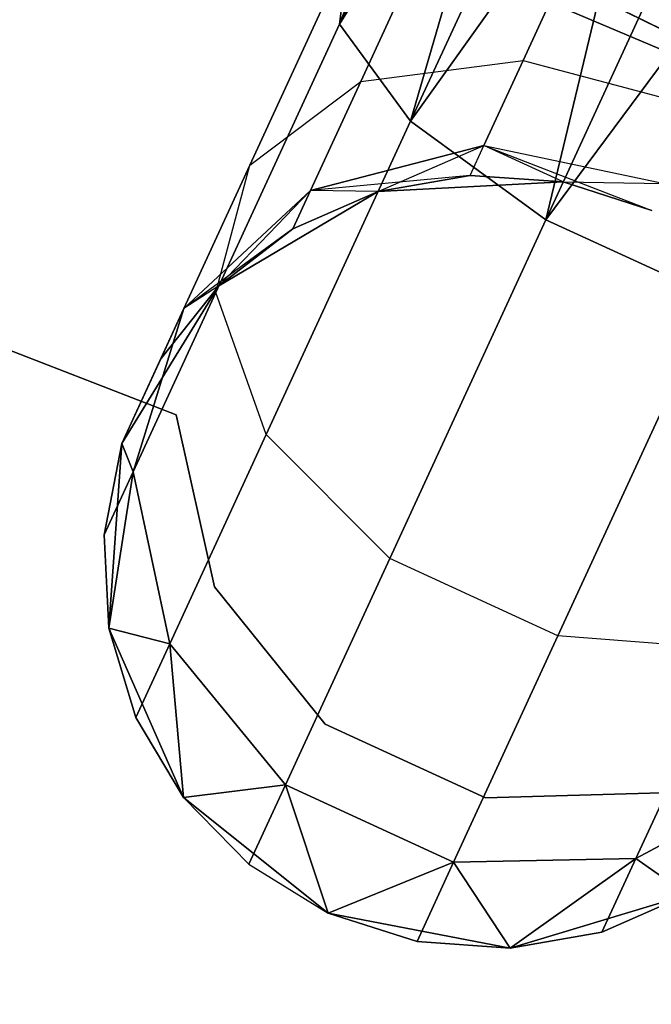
# Model space of a CAD drawing. Extents: x -91 to 91, y -91 to 262.
# Tile 410 of 480: x 24.07 to 25.7, y 53.77 to 56.31. Entities that reach past the tile are written whole.
import ezdxf

# ---------------------------------------------------------------- set-up
doc = ezdxf.new("R2010")
doc.units = 0
doc.header["$LTSCALE"] = 25.4
doc.layers.get('0').update_dxf_attribs({"linetype": 'CONTINUOUS'})

# ---------------------------------------------------------------- blocks, each defined once
blk = doc.blocks.new('ETE0_STL_1')
at = {"color": 0}
for p, q in [((27.8505, 55.3367, 327.5076), (20.3893, 58.4985, 327.5076)), ((20.3893, 58.4985, 328.5076), (27.8505, 55.3367, 328.5076)), ((27.8505, 55.3367, 327.5076), (20.3893, 58.4985, 327.5076)), ((20.3893, 58.4985, 328.5076), (27.8505, 55.3367, 328.5076)), ((30.8683, 53.7694, 159.5), (23.5859, 57.3385, 159.5)), ((23.5859, 57.3385, 169), (30.8683, 53.7694, 169)), ((23.5859, 57.3385, 169), (30.8683, 53.7694, 169)), ((30.8683, 53.7694, 159.5), (23.5859, 57.3385, 159.5)), ((19.2301, 57.3269, 164.5076), (24.4711, 55.2932, 164.5076)), ((24.4711, 55.2932, 162.5076), (19.2301, 57.3269, 162.5076)), ((24.4711, 55.2932, 162.5076), (19.2301, 57.3269, 162.5076)), ((19.2301, 57.3269, 164.5076), (24.4711, 55.2932, 164.5076)), ((24.8935, 56.3026, 319.8322), (25.2182, 57.1451, 319.8871)), ((24.8935, 56.3026, 319.8322), (25.2182, 57.1451, 319.8871)), ((25.2182, 57.1451, 170.1281), (24.8935, 56.3026, 170.183)), ((25.2182, 57.1451, 170.1281), (24.8935, 56.3026, 170.183)), ((24.8935, 56.3026, 319.8322), (25.2706, 57.121, 319.653)), ((24.8935, 56.3026, 319.8322), (25.2706, 57.121, 319.653)), ((25.2706, 57.121, 170.3622), (24.8935, 56.3026, 170.183)), ((25.2706, 57.121, 170.3622), (24.8935, 56.3026, 170.183)), ((24.8935, 56.3026, 319.8322), (25.3723, 57.0741, 319.4395)), ((24.8935, 56.3026, 319.8322), (25.3723, 57.0741, 319.4395)), ((25.3723, 57.0741, 170.5757), (24.8935, 56.3026, 170.183)), ((25.3723, 57.0741, 170.5757), (24.8935, 56.3026, 170.183)), ((25.0774, 56.0519, 319.4683), (25.3723, 57.0741, 319.4395)), ((25.0774, 56.0519, 319.4683), (25.3723, 57.0741, 319.4395)), ((25.3723, 57.0741, 170.5757), (25.0774, 56.0519, 170.5469)), ((25.3723, 57.0741, 170.5757), (25.0774, 56.0519, 170.5469)), ((25.0774, 56.0519, 319.4683), (25.5175, 57.0072, 319.2591)), ((25.0774, 56.0519, 319.4683), (25.5175, 57.0072, 319.2591)), ((25.5175, 57.0072, 170.7561), (25.0774, 56.0519, 170.5469)), ((25.5175, 57.0072, 170.7561), (25.0774, 56.0519, 170.5469)), ((25.0774, 56.0519, 319.4683), (25.6977, 56.9242, 319.1222)), ((25.0774, 56.0519, 319.4683), (25.6977, 56.9242, 319.1222)), ((25.6977, 56.9242, 170.8931), (25.0774, 56.0519, 170.5469)), ((25.6977, 56.9242, 170.8931), (25.0774, 56.0519, 170.5469)), ((25.4267, 55.7973, 319.2628), (25.6977, 56.9242, 319.1222)), ((25.4267, 55.7973, 319.2628), (25.6977, 56.9242, 319.1222)), ((25.6977, 56.9242, 170.8931), (25.4267, 55.7973, 170.7524)), ((25.6977, 56.9242, 170.8931), (25.4267, 55.7973, 170.7524)), ((25.4267, 55.7973, 319.2628), (25.9024, 56.8299, 319.0367)), ((25.4267, 55.7973, 319.2628), (25.9024, 56.8299, 319.0367)), ((25.9024, 56.8299, 170.9785), (25.4267, 55.7973, 170.7524)), ((25.9024, 56.8299, 170.9785), (25.4267, 55.7973, 170.7524)), ((25.4267, 55.7973, 319.2628), (26.1198, 56.7297, 319.0076)), ((25.4267, 55.7973, 319.2628), (26.1198, 56.7297, 319.0076)), ((26.1198, 56.7297, 171.0076), (25.4267, 55.7973, 170.7524)), ((26.1198, 56.7297, 171.0076), (25.4267, 55.7973, 170.7524)), ((24.9486, 56.1545, 320.9951), (25.143, 56.5764, 320.6847)), ((24.9486, 56.1545, 320.9951), (25.143, 56.5764, 320.6847)), ((25.143, 56.5764, 169.3306), (24.9486, 56.1545, 169.0201)), ((25.143, 56.5764, 169.3306), (24.9486, 56.1545, 169.0201)), ((25.3679, 56.2084, 321.2195), (25.5192, 56.5368, 320.9779)), ((25.3679, 56.2084, 321.2195), (25.5192, 56.5368, 320.9779)), ((25.5192, 56.5368, 169.0373), (25.3679, 56.2084, 168.7957)), ((25.5192, 56.5368, 169.0373), (25.3679, 56.2084, 168.7957)), ((24.6621, 55.9381, 320.6786), (24.9172, 56.4919, 320.2712)), ((24.6621, 55.9381, 320.6786), (24.9172, 56.4919, 320.2712)), ((24.9172, 56.4919, 169.744), (24.6621, 55.9381, 169.3366)), ((24.9172, 56.4919, 169.744), (24.6621, 55.9381, 169.3366)), ((24.8935, 56.3026, 319.8322), (24.9172, 56.4919, 320.2712)), ((24.8935, 56.3026, 319.8322), (24.9172, 56.4919, 320.2712)), ((24.9172, 56.4919, 169.744), (24.8935, 56.3026, 170.183)), ((24.9172, 56.4919, 169.744), (24.8935, 56.3026, 170.183)), ((24.5739, 55.6088, 320.3427), (24.8935, 56.3026, 319.8322)), ((24.5739, 55.6088, 320.3427), (24.8935, 56.3026, 319.8322)), ((24.8935, 56.3026, 170.183), (24.5739, 55.6088, 169.6726)), ((24.8935, 56.3026, 170.183), (24.5739, 55.6088, 169.6726)), ((25.0774, 56.0519, 319.4683), (24.8935, 56.3026, 319.8322)), ((25.0774, 56.0519, 319.4683), (24.8935, 56.3026, 319.8322)), ((24.8935, 56.3026, 170.183), (25.0774, 56.0519, 170.5469)), ((24.8935, 56.3026, 170.183), (25.0774, 56.0519, 170.5469)), ((24.9486, 56.1545, 320.9951), (25.3679, 56.2084, 321.2195)), ((24.9486, 56.1545, 320.9951), (25.3679, 56.2084, 321.2195)), ((24.9486, 56.1545, 169.0201), (25.3679, 56.2084, 168.7957)), ((24.9486, 56.1545, 169.0201), (25.3679, 56.2084, 168.7957)), ((25.2668, 55.989, 321.5811), (25.3679, 56.2084, 321.2195)), ((25.2668, 55.989, 321.5811), (25.3679, 56.2084, 321.2195)), ((25.3679, 56.2084, 168.7957), (25.2668, 55.989, 168.4341)), ((25.3679, 56.2084, 168.7957), (25.2668, 55.989, 168.4341)), ((25.3679, 56.2084, 321.2195), (25.8239, 56.0875, 321.3005)), ((25.3679, 56.2084, 321.2195), (25.8239, 56.0875, 321.3005)), ((25.3679, 56.2084, 168.7957), (25.8239, 56.0875, 168.7147)), ((25.3679, 56.2084, 168.7957), (25.8239, 56.0875, 168.7147)), ((24.6621, 55.9381, 320.6786), (24.9486, 56.1545, 320.9951)), ((24.6621, 55.9381, 320.6786), (24.9486, 56.1545, 320.9951)), ((24.6621, 55.9381, 169.3366), (24.9486, 56.1545, 169.0201)), ((24.6621, 55.9381, 169.3366), (24.9486, 56.1545, 169.0201)), ((24.8187, 55.8726, 321.4596), (24.9486, 56.1545, 320.9951)), ((24.8187, 55.8726, 321.4596), (24.9486, 56.1545, 320.9951)), ((24.9486, 56.1545, 169.0201), (24.8187, 55.8726, 168.5556)), ((24.9486, 56.1545, 169.0201), (24.8187, 55.8726, 168.5556)), ((24.7043, 55.2421, 320.0641), (25.0774, 56.0519, 319.4683)), ((24.7043, 55.2421, 320.0641), (25.0774, 56.0519, 319.4683)), ((25.0774, 56.0519, 170.5469), (24.7043, 55.2421, 169.9511)), ((25.0774, 56.0519, 170.5469), (24.7043, 55.2421, 169.9511)), ((25.4267, 55.7973, 319.2628), (25.0774, 56.0519, 319.4683)), ((25.4267, 55.7973, 319.2628), (25.0774, 56.0519, 319.4683)), ((25.0774, 56.0519, 170.5469), (25.4267, 55.7973, 170.7524)), ((25.0774, 56.0519, 170.5469), (25.4267, 55.7973, 170.7524)), ((24.8187, 55.8726, 321.4596), (25.2668, 55.989, 321.5811)), ((24.8187, 55.8726, 321.4596), (25.2668, 55.989, 321.5811)), ((25.2668, 55.989, 168.4341), (24.8187, 55.8726, 168.5556)), ((25.2668, 55.989, 168.4341), (24.8187, 55.8726, 168.5556)), ((24.9938, 55.8706, 322.0076), (25.2668, 55.989, 321.5811)), ((24.9938, 55.8706, 322.0076), (25.2668, 55.989, 321.5811)), ((25.2313, 55.9119, 322.0076), (25.2668, 55.989, 321.5811)), ((25.2313, 55.9119, 322.0076), (25.2668, 55.989, 321.5811)), ((25.2313, 55.9119, 168.0076), (25.2668, 55.989, 168.4341)), ((25.2313, 55.9119, 168.0076), (25.2668, 55.989, 168.4341)), ((25.4718, 55.8952, 322.0076), (25.2668, 55.989, 321.5811)), ((25.2668, 55.989, 321.5811), (25.7332, 55.8906, 321.6249)), ((25.2668, 55.989, 321.5811), (25.7332, 55.8906, 321.6249)), ((25.4718, 55.8952, 322.0076), (25.2668, 55.989, 321.5811)), ((25.4718, 55.8952, 168.0076), (25.2668, 55.989, 168.4341)), ((25.2668, 55.989, 168.4341), (25.7013, 55.8215, 168.0076)), ((25.4718, 55.8952, 168.0076), (25.2668, 55.989, 168.4341)), ((25.2668, 55.989, 168.4341), (25.7013, 55.8215, 168.0076)), ((25.2668, 55.989, 168.4341), (25.7332, 55.8906, 168.3903)), ((25.2668, 55.989, 168.4341), (25.7332, 55.8906, 168.3903)), ((24.4916, 55.5681, 321.2884), (24.6621, 55.9381, 320.6786)), ((24.4916, 55.5681, 321.2884), (24.6621, 55.9381, 320.6786)), ((24.6621, 55.9381, 169.3366), (24.4916, 55.5681, 168.7269)), ((24.6621, 55.9381, 169.3366), (24.4916, 55.5681, 168.7269)), ((24.5739, 55.6088, 320.3427), (24.6621, 55.9381, 320.6786)), ((24.5739, 55.6088, 320.3427), (24.6621, 55.9381, 320.6786)), ((24.5739, 55.6088, 169.6726), (24.6621, 55.9381, 169.3366)), ((24.5739, 55.6088, 169.6726), (24.6621, 55.9381, 169.3366)), ((25.2313, 55.9119, 168.0076), (24.8187, 55.8726, 168.5556)), ((25.2313, 55.9119, 168.0076), (24.8187, 55.8726, 168.5556)), ((25.2313, 55.9119, 322.0076), (24.9938, 55.8706, 327.5076)), ((25.2313, 55.9119, 322.0076), (24.9938, 55.8706, 322.0076)), ((25.2313, 55.9119, 322.0076), (24.9938, 55.8706, 327.5076)), ((25.2313, 55.9119, 322.0076), (24.9938, 55.8706, 322.0076)), ((25.2313, 55.9119, 168.0076), (24.9938, 55.8706, 168.0076)), ((24.9938, 55.8706, 163.5076), (25.2313, 55.9119, 168.0076)), ((25.2313, 55.9119, 168.0076), (24.9938, 55.8706, 168.0076)), ((24.9938, 55.8706, 163.5076), (25.2313, 55.9119, 168.0076)), ((25.4718, 55.8952, 322.0076), (25.2313, 55.9119, 322.0076)), ((25.2313, 55.9119, 322.0076), (25.4718, 55.8952, 327.5076)), ((25.2313, 55.9119, 322.0076), (25.4718, 55.8952, 327.5076)), ((25.4718, 55.8952, 322.0076), (25.2313, 55.9119, 322.0076)), ((25.4718, 55.8952, 168.0076), (25.2313, 55.9119, 168.0076)), ((25.2313, 55.9119, 168.0076), (25.4718, 55.8952, 163.5076)), ((25.2313, 55.9119, 168.0076), (25.4718, 55.8952, 163.5076)), ((25.4718, 55.8952, 168.0076), (25.2313, 55.9119, 168.0076)), ((25.4718, 55.8952, 327.5076), (24.9938, 55.8706, 327.5076)), ((24.9938, 55.8706, 163.5076), (25.4718, 55.8952, 163.5076)), ((25.4718, 55.8952, 327.5076), (24.9938, 55.8706, 327.5076)), ((24.9938, 55.8706, 163.5076), (25.4718, 55.8952, 163.5076)), ((25.7013, 55.8215, 327.5076), (25.4718, 55.8952, 327.5076)), ((25.4718, 55.8952, 163.5076), (25.7013, 55.8215, 163.5076)), ((25.7013, 55.8215, 322.0076), (25.4718, 55.8952, 322.0076)), ((25.4718, 55.8952, 322.0076), (25.4718, 55.8952, 327.5076)), ((25.7013, 55.8215, 327.5076), (25.4718, 55.8952, 327.5076)), ((25.4718, 55.8952, 322.0076), (25.4718, 55.8952, 327.5076)), ((25.4718, 55.8952, 322.0076), (25.7332, 55.8906, 321.6249)), ((25.4718, 55.8952, 322.0076), (25.7332, 55.8906, 321.6249)), ((25.7013, 55.8215, 322.0076), (25.4718, 55.8952, 322.0076)), ((25.7013, 55.8215, 168.0076), (25.4718, 55.8952, 168.0076)), ((25.4718, 55.8952, 168.0076), (25.4718, 55.8952, 163.5076)), ((25.4718, 55.8952, 168.0076), (25.4718, 55.8952, 163.5076)), ((25.7013, 55.8215, 168.0076), (25.4718, 55.8952, 168.0076)), ((25.4718, 55.8952, 163.5076), (25.7013, 55.8215, 163.5076)), ((24.8187, 55.8726, 321.4596), (24.4916, 55.5681, 321.2884)), ((24.8187, 55.8726, 321.4596), (24.4916, 55.5681, 321.2884)), ((24.4916, 55.5681, 168.7269), (24.8187, 55.8726, 168.5556)), ((24.4916, 55.5681, 168.7269), (24.8187, 55.8726, 168.5556)), ((24.5821, 55.6266, 322.0076), (24.8187, 55.8726, 321.4596)), ((24.5821, 55.6266, 322.0076), (24.8187, 55.8726, 321.4596)), ((24.9938, 55.8706, 327.5076), (24.5821, 55.6266, 327.5076)), ((24.5821, 55.6266, 163.5076), (24.9938, 55.8706, 163.5076)), ((24.9938, 55.8706, 327.5076), (24.5821, 55.6266, 327.5076)), ((24.5821, 55.6266, 163.5076), (24.9938, 55.8706, 163.5076)), ((24.7731, 55.7736, 322.0076), (24.8187, 55.8726, 321.4596)), ((24.7731, 55.7736, 322.0076), (24.8187, 55.8726, 321.4596)), ((24.8187, 55.8726, 168.5556), (24.7731, 55.7736, 168.0076)), ((24.8187, 55.8726, 168.5556), (24.7731, 55.7736, 168.0076)), ((24.9938, 55.8706, 322.0076), (24.7731, 55.7736, 322.0076)), ((24.7731, 55.7736, 322.0076), (24.9938, 55.8706, 327.5076)), ((24.7731, 55.7736, 322.0076), (24.9938, 55.8706, 327.5076)), ((24.9938, 55.8706, 322.0076), (24.7731, 55.7736, 322.0076)), ((24.9938, 55.8706, 168.0076), (24.7731, 55.7736, 168.0076)), ((24.7731, 55.7736, 168.0076), (24.9938, 55.8706, 163.5076)), ((24.7731, 55.7736, 168.0076), (24.9938, 55.8706, 163.5076)), ((24.9938, 55.8706, 168.0076), (24.7731, 55.7736, 168.0076)), ((24.9938, 55.8706, 322.0076), (24.8187, 55.8726, 321.4596)), ((24.9938, 55.8706, 322.0076), (24.8187, 55.8726, 321.4596)), ((24.9938, 55.8706, 168.0076), (24.8187, 55.8726, 168.5556)), ((24.9938, 55.8706, 168.0076), (24.8187, 55.8726, 168.5556)), ((24.9938, 55.8706, 322.0076), (24.9938, 55.8706, 327.5076)), ((24.9938, 55.8706, 322.0076), (24.9938, 55.8706, 327.5076)), ((24.9938, 55.8706, 168.0076), (24.9938, 55.8706, 163.5076)), ((24.9938, 55.8706, 168.0076), (24.9938, 55.8706, 163.5076)), ((25.0234, 54.9219, 319.9068), (25.4267, 55.7973, 319.2628)), ((25.0234, 54.9219, 319.9068), (25.4267, 55.7973, 319.2628)), ((25.4267, 55.7973, 170.7524), (25.0234, 54.9219, 170.1084)), ((25.4267, 55.7973, 170.7524), (25.0234, 54.9219, 170.1084)), ((25.8614, 55.597, 319.2628), (25.4267, 55.7973, 319.2628)), ((25.8614, 55.597, 319.2628), (25.4267, 55.7973, 319.2628)), ((25.4267, 55.7973, 170.7524), (25.8614, 55.597, 170.7524)), ((25.4267, 55.7973, 170.7524), (25.8614, 55.597, 170.7524)), ((24.7731, 55.7736, 168.0076), (24.4916, 55.5681, 168.7269)), ((24.7731, 55.7736, 168.0076), (24.4916, 55.5681, 168.7269)), ((24.7731, 55.7736, 322.0076), (24.5821, 55.6266, 327.5076)), ((24.7731, 55.7736, 322.0076), (24.5821, 55.6266, 322.0076)), ((24.7731, 55.7736, 322.0076), (24.5821, 55.6266, 327.5076)), ((24.7731, 55.7736, 322.0076), (24.5821, 55.6266, 322.0076)), ((24.7731, 55.7736, 168.0076), (24.5821, 55.6266, 168.0076)), ((24.5821, 55.6266, 163.5076), (24.7731, 55.7736, 168.0076)), ((24.7731, 55.7736, 168.0076), (24.5821, 55.6266, 168.0076)), ((24.5821, 55.6266, 163.5076), (24.7731, 55.7736, 168.0076)), ((24.5821, 55.6266, 327.5076), (24.3308, 55.2192, 327.5076)), ((24.3308, 55.2192, 163.5076), (24.5821, 55.6266, 163.5076)), ((24.5821, 55.6266, 327.5076), (24.3308, 55.2192, 327.5076)), ((24.3308, 55.2192, 163.5076), (24.5821, 55.6266, 163.5076)), ((24.3603, 55.1452, 321.1065), (24.5739, 55.6088, 320.3427)), ((24.3603, 55.1452, 321.1065), (24.5739, 55.6088, 320.3427)), ((24.5739, 55.6088, 169.6726), (24.3603, 55.1452, 168.9087)), ((24.5739, 55.6088, 169.6726), (24.3603, 55.1452, 168.9087)), ((24.5821, 55.6266, 322.0076), (24.4317, 55.4381, 322.0076)), ((24.4317, 55.4381, 322.0076), (24.5821, 55.6266, 327.5076)), ((24.4317, 55.4381, 322.0076), (24.5821, 55.6266, 327.5076)), ((24.5821, 55.6266, 322.0076), (24.4317, 55.4381, 322.0076)), ((24.5821, 55.6266, 168.0076), (24.4317, 55.4381, 168.0076)), ((24.4317, 55.4381, 168.0076), (24.5821, 55.6266, 163.5076)), ((24.4317, 55.4381, 168.0076), (24.5821, 55.6266, 163.5076)), ((24.5821, 55.6266, 168.0076), (24.4317, 55.4381, 168.0076)), ((24.5821, 55.6266, 322.0076), (24.4916, 55.5681, 321.2884)), ((24.5821, 55.6266, 322.0076), (24.4916, 55.5681, 321.2884)), ((24.5821, 55.6266, 168.0076), (24.4916, 55.5681, 168.7269)), ((24.5821, 55.6266, 168.0076), (24.4916, 55.5681, 168.7269)), ((24.7043, 55.2421, 320.0641), (24.5739, 55.6088, 320.3427)), ((24.7043, 55.2421, 320.0641), (24.5739, 55.6088, 320.3427)), ((24.7043, 55.2421, 169.9511), (24.5739, 55.6088, 169.6726)), ((24.7043, 55.2421, 169.9511), (24.5739, 55.6088, 169.6726)), ((24.5821, 55.6266, 322.0076), (24.5821, 55.6266, 327.5076)), ((24.5821, 55.6266, 322.0076), (24.5821, 55.6266, 327.5076)), ((24.5821, 55.6266, 168.0076), (24.5821, 55.6266, 163.5076)), ((24.5821, 55.6266, 168.0076), (24.5821, 55.6266, 163.5076)), ((25.4581, 54.7216, 319.9068), (25.8614, 55.597, 319.2628)), ((25.4581, 54.7216, 319.9068), (25.8614, 55.597, 319.2628)), ((25.8614, 55.597, 170.7524), (25.4581, 54.7216, 170.1084)), ((25.8614, 55.597, 170.7524), (25.4581, 54.7216, 170.1084)), ((24.3308, 55.2192, 322.0076), (24.4916, 55.5681, 321.2884)), ((24.3308, 55.2192, 322.0076), (24.4916, 55.5681, 321.2884)), ((24.4916, 55.5681, 168.7269), (24.3308, 55.2192, 168.0076)), ((24.4916, 55.5681, 168.7269), (24.3308, 55.2192, 168.0076)), ((24.4916, 55.5681, 321.2884), (24.3603, 55.1452, 321.1065)), ((24.4916, 55.5681, 321.2884), (24.3603, 55.1452, 321.1065)), ((24.3603, 55.1452, 168.9087), (24.4916, 55.5681, 168.7269)), ((24.3603, 55.1452, 168.9087), (24.4916, 55.5681, 168.7269)), ((24.4317, 55.4381, 322.0076), (24.4916, 55.5681, 321.2884)), ((24.4317, 55.4381, 322.0076), (24.4916, 55.5681, 321.2884)), ((24.4916, 55.5681, 168.7269), (24.4317, 55.4381, 168.0076)), ((24.4916, 55.5681, 168.7269), (24.4317, 55.4381, 168.0076)), ((24.4317, 55.4381, 322.0076), (24.3308, 55.2192, 327.5076)), ((24.4317, 55.4381, 322.0076), (24.3308, 55.2192, 327.5076)), ((24.3308, 55.2192, 163.5076), (24.4317, 55.4381, 168.0076)), ((24.3308, 55.2192, 163.5076), (24.4317, 55.4381, 168.0076)), ((24.4711, 55.2932, 164.5076), (24.4711, 55.2932, 162.5076)), ((24.4711, 55.2932, 164.5076), (24.4711, 55.2932, 162.5076)), ((24.4711, 55.2932, 164.5076), (24.5702, 54.8483, 164.5076)), ((24.5702, 54.8483, 162.5076), (24.4711, 55.2932, 162.5076)), ((24.5702, 54.8483, 162.5076), (24.4711, 55.2932, 162.5076)), ((24.4711, 55.2932, 164.5076), (24.5702, 54.8483, 164.5076)), ((24.455, 54.7009, 320.9558), (24.7043, 55.2421, 320.0641)), ((24.455, 54.7009, 320.9558), (24.7043, 55.2421, 320.0641)), ((24.7043, 55.2421, 169.9511), (24.455, 54.7009, 169.0594)), ((24.7043, 55.2421, 169.9511), (24.455, 54.7009, 169.0594)), ((25.0234, 54.9219, 319.9068), (24.7043, 55.2421, 320.0641)), ((25.0234, 54.9219, 319.9068), (24.7043, 55.2421, 320.0641)), ((25.0234, 54.9219, 170.1084), (24.7043, 55.2421, 169.9511)), ((25.0234, 54.9219, 170.1084), (24.7043, 55.2421, 169.9511)), ((24.3308, 55.2192, 322.0076), (24.2853, 54.9824, 322.0076)), ((24.2853, 54.9824, 322.0076), (24.3308, 55.2192, 327.5076)), ((24.2853, 54.9824, 322.0076), (24.3308, 55.2192, 327.5076)), ((24.3308, 55.2192, 322.0076), (24.2853, 54.9824, 322.0076)), ((24.3308, 55.2192, 168.0076), (24.2853, 54.9824, 168.0076)), ((24.2853, 54.9824, 168.0076), (24.3308, 55.2192, 163.5076)), ((24.2853, 54.9824, 168.0076), (24.3308, 55.2192, 163.5076)), ((24.3308, 55.2192, 168.0076), (24.2853, 54.9824, 168.0076)), ((24.3308, 55.2192, 327.5076), (24.2977, 54.7417, 327.5076)), ((24.2977, 54.7417, 163.5076), (24.3308, 55.2192, 163.5076)), ((24.3308, 55.2192, 327.5076), (24.2977, 54.7417, 327.5076)), ((24.2977, 54.7417, 163.5076), (24.3308, 55.2192, 163.5076)), ((24.3308, 55.2192, 322.0076), (24.3308, 55.2192, 327.5076)), ((24.3308, 55.2192, 322.0076), (24.3308, 55.2192, 327.5076)), ((24.3308, 55.2192, 322.0076), (24.3603, 55.1452, 321.1065)), ((24.3308, 55.2192, 322.0076), (24.3603, 55.1452, 321.1065)), ((24.3603, 55.1452, 168.9087), (24.3308, 55.2192, 168.0076)), ((24.3603, 55.1452, 168.9087), (24.3308, 55.2192, 168.0076)), ((24.3308, 55.2192, 168.0076), (24.3308, 55.2192, 163.5076)), ((24.3308, 55.2192, 168.0076), (24.3308, 55.2192, 163.5076)), ((24.2853, 54.9824, 322.0076), (24.3603, 55.1452, 321.1065)), ((24.2853, 54.9824, 322.0076), (24.3603, 55.1452, 321.1065)), ((24.3603, 55.1452, 168.9087), (24.2853, 54.9824, 168.0076)), ((24.3603, 55.1452, 168.9087), (24.2853, 54.9824, 168.0076)), ((24.2977, 54.7417, 322.0076), (24.3603, 55.1452, 321.1065)), ((24.2977, 54.7417, 322.0076), (24.3603, 55.1452, 321.1065)), ((24.3603, 55.1452, 168.9087), (24.2977, 54.7417, 168.0076)), ((24.3603, 55.1452, 168.9087), (24.2977, 54.7417, 168.0076)), ((24.3603, 55.1452, 321.1065), (24.455, 54.7009, 320.9558)), ((24.3603, 55.1452, 321.1065), (24.455, 54.7009, 320.9558)), ((24.455, 54.7009, 169.0594), (24.3603, 55.1452, 168.9087)), ((24.455, 54.7009, 169.0594), (24.3603, 55.1452, 168.9087)), ((24.2853, 54.9824, 322.0076), (24.2977, 54.7417, 327.5076)), ((24.2853, 54.9824, 322.0076), (24.2977, 54.7417, 322.0076)), ((24.2853, 54.9824, 322.0076), (24.2977, 54.7417, 327.5076)), ((24.2853, 54.9824, 322.0076), (24.2977, 54.7417, 322.0076)), ((24.2853, 54.9824, 168.0076), (24.2977, 54.7417, 168.0076)), ((24.2977, 54.7417, 163.5076), (24.2853, 54.9824, 168.0076)), ((24.2853, 54.9824, 168.0076), (24.2977, 54.7417, 168.0076)), ((24.2977, 54.7417, 163.5076), (24.2853, 54.9824, 168.0076)), ((24.7539, 54.3369, 320.8707), (25.0234, 54.9219, 319.9068)), ((24.7539, 54.3369, 320.8707), (25.0234, 54.9219, 319.9068)), ((25.0234, 54.9219, 170.1084), (24.7539, 54.3369, 169.1445)), ((25.0234, 54.9219, 170.1084), (24.7539, 54.3369, 169.1445)), ((25.4581, 54.7216, 319.9068), (25.0234, 54.9219, 319.9068)), ((25.4581, 54.7216, 319.9068), (25.0234, 54.9219, 319.9068)), ((25.4581, 54.7216, 170.1084), (25.0234, 54.9219, 170.1084)), ((25.4581, 54.7216, 170.1084), (25.0234, 54.9219, 170.1084)), ((24.5702, 54.8483, 164.5076), (24.5702, 54.8483, 162.5076)), ((24.5702, 54.8483, 164.5076), (24.5702, 54.8483, 162.5076)), ((24.5702, 54.8483, 164.5076), (24.8565, 54.4936, 164.5076)), ((24.8565, 54.4936, 162.5076), (24.5702, 54.8483, 162.5076)), ((24.8565, 54.4936, 162.5076), (24.5702, 54.8483, 162.5076)), ((24.5702, 54.8483, 164.5076), (24.8565, 54.4936, 164.5076)), ((24.2977, 54.7417, 327.5076), (24.4903, 54.3035, 327.5076)), ((24.4903, 54.3035, 163.5076), (24.2977, 54.7417, 163.5076)), ((24.2977, 54.7417, 322.0076), (24.2977, 54.7417, 327.5076)), ((24.2977, 54.7417, 322.0076), (24.2977, 54.7417, 327.5076)), ((24.2977, 54.7417, 322.0076), (24.3674, 54.5109, 322.0076)), ((24.3674, 54.5109, 322.0076), (24.2977, 54.7417, 327.5076)), ((24.3674, 54.5109, 322.0076), (24.2977, 54.7417, 327.5076)), ((24.2977, 54.7417, 327.5076), (24.4903, 54.3035, 327.5076)), ((24.2977, 54.7417, 322.0076), (24.3674, 54.5109, 322.0076)), ((24.2977, 54.7417, 322.0076), (24.455, 54.7009, 320.9558)), ((24.2977, 54.7417, 322.0076), (24.455, 54.7009, 320.9558)), ((24.455, 54.7009, 169.0594), (24.2977, 54.7417, 168.0076)), ((24.2977, 54.7417, 168.0076), (24.3674, 54.5109, 168.0076)), ((24.455, 54.7009, 169.0594), (24.2977, 54.7417, 168.0076)), ((24.3674, 54.5109, 168.0076), (24.2977, 54.7417, 163.5076)), ((24.4903, 54.3035, 163.5076), (24.2977, 54.7417, 163.5076)), ((24.3674, 54.5109, 168.0076), (24.2977, 54.7417, 163.5076)), ((24.2977, 54.7417, 168.0076), (24.3674, 54.5109, 168.0076)), ((24.2977, 54.7417, 168.0076), (24.2977, 54.7417, 163.5076)), ((24.2977, 54.7417, 168.0076), (24.2977, 54.7417, 163.5076)), ((25.1886, 54.1367, 320.8707), (25.4581, 54.7216, 319.9068)), ((25.1886, 54.1367, 320.8707), (25.4581, 54.7216, 319.9068)), ((25.4581, 54.7216, 170.1084), (25.1886, 54.1367, 169.1445)), ((25.4581, 54.7216, 170.1084), (25.1886, 54.1367, 169.1445)), ((25.9088, 54.6871, 320.0641), (25.4581, 54.7216, 319.9068)), ((25.9088, 54.6871, 320.0641), (25.4581, 54.7216, 319.9068)), ((25.9088, 54.6871, 169.9511), (25.4581, 54.7216, 170.1084)), ((25.9088, 54.6871, 169.9511), (25.4581, 54.7216, 170.1084)), ((24.3674, 54.5109, 322.0076), (24.455, 54.7009, 320.9558)), ((24.3674, 54.5109, 322.0076), (24.455, 54.7009, 320.9558)), ((24.455, 54.7009, 169.0594), (24.3674, 54.5109, 168.0076)), ((24.455, 54.7009, 169.0594), (24.3674, 54.5109, 168.0076)), ((24.4903, 54.3035, 322.0076), (24.455, 54.7009, 320.9558)), ((24.455, 54.7009, 320.9558), (24.7539, 54.3369, 320.8707)), ((24.4903, 54.3035, 322.0076), (24.455, 54.7009, 320.9558)), ((24.455, 54.7009, 320.9558), (24.7539, 54.3369, 320.8707)), ((24.7539, 54.3369, 169.1445), (24.455, 54.7009, 169.0594)), ((24.455, 54.7009, 169.0594), (24.4903, 54.3035, 168.0076)), ((24.455, 54.7009, 169.0594), (24.4903, 54.3035, 168.0076)), ((24.7539, 54.3369, 169.1445), (24.455, 54.7009, 169.0594)), ((25.6595, 54.146, 320.9558), (25.9088, 54.6871, 320.0641)), ((25.6595, 54.146, 320.9558), (25.9088, 54.6871, 320.0641)), ((25.9088, 54.6871, 169.9511), (25.6595, 54.146, 169.0594)), ((25.9088, 54.6871, 169.9511), (25.6595, 54.146, 169.0594)), ((24.3674, 54.5109, 322.0076), (24.4903, 54.3035, 327.5076)), ((24.3674, 54.5109, 322.0076), (24.4903, 54.3035, 322.0076)), ((24.3674, 54.5109, 322.0076), (24.4903, 54.3035, 327.5076)), ((24.3674, 54.5109, 322.0076), (24.4903, 54.3035, 322.0076)), ((24.3674, 54.5109, 168.0076), (24.4903, 54.3035, 168.0076)), ((24.4903, 54.3035, 163.5076), (24.3674, 54.5109, 168.0076)), ((24.3674, 54.5109, 168.0076), (24.4903, 54.3035, 168.0076)), ((24.4903, 54.3035, 163.5076), (24.3674, 54.5109, 168.0076)), ((24.8565, 54.4936, 164.5076), (24.8565, 54.4936, 162.5076)), ((24.8565, 54.4936, 164.5076), (24.8565, 54.4936, 162.5076)), ((24.8565, 54.4936, 164.5076), (25.2706, 54.3028, 164.5076)), ((25.2706, 54.3028, 162.5076), (24.8565, 54.4936, 162.5076)), ((25.2706, 54.3028, 162.5076), (24.8565, 54.4936, 162.5076)), ((24.8565, 54.4936, 164.5076), (25.2706, 54.3028, 164.5076)), ((25.6595, 54.146, 320.9558), (26.0587, 54.3627, 321.1065)), ((25.6595, 54.146, 320.9558), (26.0587, 54.3627, 321.1065)), ((26.0587, 54.3627, 168.9087), (25.6595, 54.146, 169.0594)), ((26.0587, 54.3627, 168.9087), (25.6595, 54.146, 169.0594)), ((24.4903, 54.3035, 322.0076), (24.7539, 54.3369, 320.8707)), ((24.4903, 54.3035, 322.0076), (24.7539, 54.3369, 320.8707)), ((24.7539, 54.3369, 169.1445), (24.4903, 54.3035, 168.0076)), ((24.7539, 54.3369, 169.1445), (24.4903, 54.3035, 168.0076)), ((24.6593, 54.1315, 322.0076), (24.7539, 54.3369, 320.8707)), ((24.6593, 54.1315, 322.0076), (24.7539, 54.3369, 320.8707)), ((24.7539, 54.3369, 169.1445), (24.6593, 54.1315, 168.0076)), ((24.7539, 54.3369, 169.1445), (24.6593, 54.1315, 168.0076)), ((24.8645, 54.005, 322.0076), (24.7539, 54.3369, 320.8707)), ((24.7539, 54.3369, 320.8707), (25.1886, 54.1367, 320.8707)), ((24.8645, 54.005, 322.0076), (24.7539, 54.3369, 320.8707)), ((24.7539, 54.3369, 320.8707), (25.1886, 54.1367, 320.8707)), ((25.1886, 54.1367, 169.1445), (24.7539, 54.3369, 169.1445)), ((24.7539, 54.3369, 169.1445), (24.8645, 54.005, 168.0076)), ((24.7539, 54.3369, 169.1445), (24.8645, 54.005, 168.0076)), ((25.1886, 54.1367, 169.1445), (24.7539, 54.3369, 169.1445)), ((25.2706, 54.3028, 164.5076), (25.7262, 54.3157, 164.5076)), ((25.7262, 54.3157, 162.5076), (25.2706, 54.3028, 162.5076)), ((25.7262, 54.3157, 162.5076), (25.2706, 54.3028, 162.5076)), ((25.2706, 54.3028, 164.5076), (25.7262, 54.3157, 164.5076)), ((24.4903, 54.3035, 327.5076), (24.8645, 54.005, 327.5076)), ((24.8645, 54.005, 163.5076), (24.4903, 54.3035, 163.5076)), ((24.4903, 54.3035, 322.0076), (24.4903, 54.3035, 327.5076)), ((24.4903, 54.3035, 322.0076), (24.4903, 54.3035, 327.5076)), ((24.4903, 54.3035, 322.0076), (24.6593, 54.1315, 322.0076)), ((24.6593, 54.1315, 322.0076), (24.4903, 54.3035, 327.5076)), ((24.6593, 54.1315, 322.0076), (24.4903, 54.3035, 327.5076)), ((24.4903, 54.3035, 327.5076), (24.8645, 54.005, 327.5076)), ((24.4903, 54.3035, 322.0076), (24.6593, 54.1315, 322.0076)), ((24.4903, 54.3035, 168.0076), (24.6593, 54.1315, 168.0076)), ((24.6593, 54.1315, 168.0076), (24.4903, 54.3035, 163.5076)), ((24.8645, 54.005, 163.5076), (24.4903, 54.3035, 163.5076)), ((24.6593, 54.1315, 168.0076), (24.4903, 54.3035, 163.5076)), ((24.4903, 54.3035, 168.0076), (24.6593, 54.1315, 168.0076)), ((24.4903, 54.3035, 168.0076), (24.4903, 54.3035, 163.5076)), ((24.4903, 54.3035, 168.0076), (24.4903, 54.3035, 163.5076)), ((25.2706, 54.3028, 164.5076), (25.2706, 54.3028, 162.5076)), ((25.2706, 54.3028, 164.5076), (25.2706, 54.3028, 162.5076)), ((24.6593, 54.1315, 322.0076), (24.8645, 54.005, 327.5076)), ((24.6593, 54.1315, 322.0076), (24.8645, 54.005, 327.5076)), ((24.6593, 54.1315, 322.0076), (24.8645, 54.005, 322.0076)), ((24.6593, 54.1315, 322.0076), (24.8645, 54.005, 322.0076)), ((24.6593, 54.1315, 168.0076), (24.8645, 54.005, 168.0076)), ((24.6593, 54.1315, 168.0076), (24.8645, 54.005, 168.0076)), ((24.6593, 54.1315, 168.0076), (24.8645, 54.005, 163.5076)), ((24.6593, 54.1315, 168.0076), (24.8645, 54.005, 163.5076)), ((24.8645, 54.005, 322.0076), (25.1886, 54.1367, 320.8707)), ((24.8645, 54.005, 322.0076), (25.1886, 54.1367, 320.8707)), ((25.1886, 54.1367, 169.1445), (24.8645, 54.005, 168.0076)), ((25.1886, 54.1367, 169.1445), (24.8645, 54.005, 168.0076)), ((25.094, 53.9313, 322.0076), (25.1886, 54.1367, 320.8707)), ((25.094, 53.9313, 322.0076), (25.1886, 54.1367, 320.8707)), ((25.1886, 54.1367, 169.1445), (25.094, 53.9313, 168.0076)), ((25.1886, 54.1367, 169.1445), (25.094, 53.9313, 168.0076)), ((25.1886, 54.1367, 320.8707), (25.6595, 54.146, 320.9558)), ((25.1886, 54.1367, 320.8707), (25.6595, 54.146, 320.9558)), ((25.6595, 54.146, 169.0594), (25.1886, 54.1367, 169.1445)), ((25.6595, 54.146, 169.0594), (25.1886, 54.1367, 169.1445)), ((25.3345, 53.9146, 322.0076), (25.1886, 54.1367, 320.8707)), ((25.3345, 53.9146, 322.0076), (25.1886, 54.1367, 320.8707)), ((25.1886, 54.1367, 169.1445), (25.3345, 53.9146, 168.0076)), ((25.1886, 54.1367, 169.1445), (25.3345, 53.9146, 168.0076)), ((25.3345, 53.9146, 322.0076), (25.6595, 54.146, 320.9558)), ((25.3345, 53.9146, 322.0076), (25.6595, 54.146, 320.9558)), ((25.6595, 54.146, 169.0594), (25.3345, 53.9146, 168.0076)), ((25.6595, 54.146, 169.0594), (25.3345, 53.9146, 168.0076)), ((25.572, 53.9559, 322.0076), (25.6595, 54.146, 320.9558)), ((25.572, 53.9559, 322.0076), (25.6595, 54.146, 320.9558)), ((25.6595, 54.146, 169.0594), (25.572, 53.9559, 168.0076)), ((25.6595, 54.146, 169.0594), (25.572, 53.9559, 168.0076)), ((25.7927, 54.0529, 322.0076), (25.6595, 54.146, 320.9558)), ((25.7927, 54.0529, 322.0076), (25.6595, 54.146, 320.9558)), ((25.6595, 54.146, 169.0594), (25.7927, 54.0529, 168.0076)), ((25.6595, 54.146, 169.0594), (25.7927, 54.0529, 168.0076)), ((25.3345, 53.9146, 327.5076), (25.7927, 54.0529, 327.5076)), ((25.7927, 54.0529, 163.5076), (25.3345, 53.9146, 163.5076)), ((25.3345, 53.9146, 327.5076), (25.7927, 54.0529, 327.5076)), ((25.7927, 54.0529, 163.5076), (25.3345, 53.9146, 163.5076)), ((25.572, 53.9559, 322.0076), (25.7927, 54.0529, 327.5076)), ((25.572, 53.9559, 322.0076), (25.7927, 54.0529, 322.0076)), ((25.572, 53.9559, 322.0076), (25.7927, 54.0529, 327.5076)), ((25.572, 53.9559, 322.0076), (25.7927, 54.0529, 322.0076)), ((25.572, 53.9559, 168.0076), (25.7927, 54.0529, 168.0076)), ((25.7927, 54.0529, 163.5076), (25.572, 53.9559, 168.0076)), ((25.572, 53.9559, 168.0076), (25.7927, 54.0529, 168.0076)), ((25.7927, 54.0529, 163.5076), (25.572, 53.9559, 168.0076)), ((24.8645, 54.005, 327.5076), (25.3345, 53.9146, 327.5076)), ((25.3345, 53.9146, 163.5076), (24.8645, 54.005, 163.5076)), ((24.8645, 54.005, 327.5076), (25.3345, 53.9146, 327.5076)), ((24.8645, 54.005, 327.5076), (25.094, 53.9313, 322.0076)), ((24.8645, 54.005, 322.0076), (24.8645, 54.005, 327.5076)), ((24.8645, 54.005, 322.0076), (24.8645, 54.005, 327.5076)), ((24.8645, 54.005, 322.0076), (25.094, 53.9313, 322.0076)), ((24.8645, 54.005, 327.5076), (25.094, 53.9313, 322.0076)), ((24.8645, 54.005, 322.0076), (25.094, 53.9313, 322.0076)), ((24.8645, 54.005, 168.0076), (25.094, 53.9313, 168.0076)), ((25.3345, 53.9146, 163.5076), (24.8645, 54.005, 163.5076)), ((25.094, 53.9313, 168.0076), (24.8645, 54.005, 163.5076)), ((24.8645, 54.005, 168.0076), (25.094, 53.9313, 168.0076)), ((24.8645, 54.005, 168.0076), (24.8645, 54.005, 163.5076)), ((25.094, 53.9313, 168.0076), (24.8645, 54.005, 163.5076)), ((24.8645, 54.005, 168.0076), (24.8645, 54.005, 163.5076)), ((25.3345, 53.9146, 322.0076), (25.572, 53.9559, 322.0076)), ((25.572, 53.9559, 322.0076), (25.3345, 53.9146, 327.5076)), ((25.572, 53.9559, 322.0076), (25.3345, 53.9146, 327.5076)), ((25.3345, 53.9146, 322.0076), (25.572, 53.9559, 322.0076)), ((25.3345, 53.9146, 168.0076), (25.572, 53.9559, 168.0076)), ((25.572, 53.9559, 168.0076), (25.3345, 53.9146, 163.5076)), ((25.572, 53.9559, 168.0076), (25.3345, 53.9146, 163.5076)), ((25.3345, 53.9146, 168.0076), (25.572, 53.9559, 168.0076)), ((25.094, 53.9313, 322.0076), (25.3345, 53.9146, 327.5076)), ((25.094, 53.9313, 322.0076), (25.3345, 53.9146, 322.0076)), ((25.094, 53.9313, 322.0076), (25.3345, 53.9146, 327.5076)), ((25.094, 53.9313, 322.0076), (25.3345, 53.9146, 322.0076)), ((25.094, 53.9313, 168.0076), (25.3345, 53.9146, 168.0076)), ((25.3345, 53.9146, 163.5076), (25.094, 53.9313, 168.0076)), ((25.094, 53.9313, 168.0076), (25.3345, 53.9146, 168.0076)), ((25.3345, 53.9146, 163.5076), (25.094, 53.9313, 168.0076)), ((25.3345, 53.9146, 322.0076), (25.3345, 53.9146, 327.5076)), ((25.3345, 53.9146, 322.0076), (25.3345, 53.9146, 327.5076)), ((25.3345, 53.9146, 168.0076), (25.3345, 53.9146, 163.5076)), ((25.3345, 53.9146, 168.0076), (25.3345, 53.9146, 163.5076))]:
    blk.add_line(p, q, dxfattribs=at)

msp = doc.modelspace()

# ---------------------------------------------------------------- block references
at = {"color": 253}
msp.add_blockref('ETE0_STL_1', (0, 0), dxfattribs=at)

doc.saveas('drawing.dxf')
